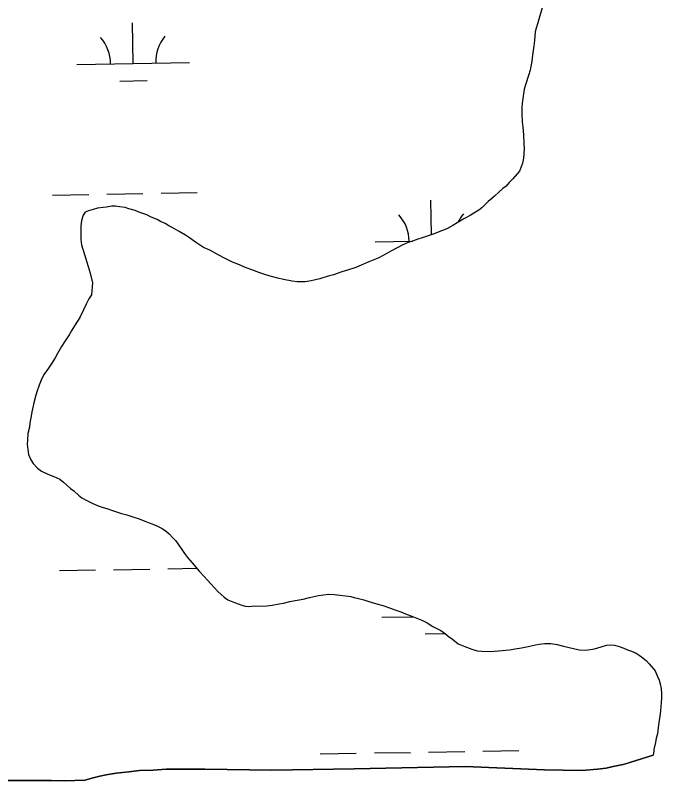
# Model space of a CAD drawing. Extents: x 3914892 to 3953151, y 242587 to 268572.
# Drawn here: x 3920777 to 3921349, y 261109 to 261793 of the extents above; entities that cross this region are included whole.
import ezdxf

# ---------------------------------------------------------------- set-up
doc = ezdxf.new("R2010")
doc.units = 0
doc.layers.add('V-TOPO-SHOR', color=7, linetype='Continuous')
doc.layers.add('V-WETL-SWMP', color=7, linetype='Continuous')

msp = doc.modelspace()

# ---------------------------------------------------------------- linework, layer by layer
at = {"layer": 'V-TOPO-SHOR'}
for points in [[(3920845.79, 261117.06), (3920851.82, 261118.64), (3920857.48, 261119.7), (3920866.14, 261121.2), (3920877.44, 261122.61), (3920886.97, 261123.56), (3920898.94, 261124.07), (3920910.4, 261124.96), (3920944.7, 261124.98), (3921004.1, 261123.89), (3921076.95, 261125.04), (3921175.32, 261127.17), (3921245.58, 261124.17), (3921278.45, 261123.53), (3921292.56, 261124.86), (3921299.98, 261125.87), (3921306.17, 261127.09), (3921315.02, 261129.11), (3921321.94, 261131.01), (3921326.56, 261132.45), (3921341.63, 261137.24)], [(3920593.54, 261112.14), (3920605.53, 261110.42), (3920616.43, 261110.09), (3920629.45, 261110.22), (3920640.34, 261109.89), (3920652.65, 261109.7), (3920663.19, 261109.56), (3920673.74, 261109.42), (3920696.82, 261110.83), (3920718.48, 261111.58), (3920733.63, 261112.53), (3920746.85, 261113.54), (3920764.83, 261114.93), (3920778.2, 261114.88), (3920792.97, 261114.79), (3920808.61, 261114.67), (3920820.39, 261114.49), (3920838.7, 261115.16), (3920840.48, 261115.64), (3920845.79, 261117.06)]]:
    msp.add_lwpolyline(points, dxfattribs=at)
at = {"layer": 'V-WETL-SWMP'}
for p, q in [((3920881.33, 261750.06), (3920880.68, 261786.06)), ((3920831.33, 261749.17), (3920931.32, 261750.96)), ((3920869.6, 261734.42), (3920893.6, 261734.85)), ((3920857.99, 261634.19), (3920889.98, 261634.77)), ((3920905.98, 261635.05), (3920937.97, 261635.63)), ((3920809.99, 261633.34), (3920841.99, 261633.91)), ((3921145.52, 261598.28), (3921144.97, 261628.9)), ((3921095.62, 261592.01), (3921128.74, 261592.6)), ((3920815.95, 261300.71), (3920847.94, 261301.29)), ((3920863.94, 261301.57), (3920895.93, 261302.15)), ((3920911.93, 261302.43), (3920937.59, 261302.89)), ((3921101.57, 261259.39), (3921129.04, 261259.88)), ((3921139.84, 261244.64), (3921157.73, 261244.96)), ((3921046.89, 261138.32), (3921078.88, 261138.89)), ((3921094.88, 261139.18), (3921126.87, 261139.75)), ((3921142.87, 261140.04), (3921174.87, 261140.61)), ((3921190.86, 261140.89), (3921222.86, 261141.47))]:
    msp.add_line(p, q, dxfattribs=at)
for points in [[(3921243.45, 261799.39), (3921241.47, 261792.24), (3921240.5, 261789.28), (3921239.53, 261786.14), (3921238.15, 261781.26), (3921237.35, 261777.94), (3921236.59, 261770.4), (3921235.92, 261765.5), (3921234.97, 261757.44), (3921234.28, 261752.01), (3921232.8, 261743.96), (3921231.43, 261739.25), (3921229.1, 261731.94), (3921227.55, 261727.24), (3921226.66, 261721.11), (3921225.76, 261714.63), (3921225.48, 261710.94), (3921225.31, 261705.49), (3921225.8, 261698.27), (3921226.19, 261693.69), (3921226.86, 261686.81), (3921227.33, 261679.05), (3921227.35, 261673.95), (3921226.76, 261666.06), (3921226.1, 261661.68), (3921223.42, 261654.55), (3921217.59, 261647.69), (3921214.15, 261644.45), (3921211.41, 261641.2), (3921208.71, 261639.17), (3921204.93, 261636.12), (3921201.13, 261632.54), (3921198.78, 261630.5), (3921195.7, 261627.6), (3921189.91, 261622.15), (3921187.21, 261620.12), (3921182.9, 261617.26), (3921179.68, 261615.42), (3921174.14, 261612.42), (3921168.23, 261608.73), (3921164.46, 261606.38), (3921158.92, 261603.56), (3921151.44, 261600.45), (3921147.89, 261599.15), (3921142.55, 261597.2), (3921137.05, 261595.6)], [(3921137.05, 261595.6), (3921133.32, 261594.31), (3921128.52, 261592.52), (3921124.79, 261591.4), (3921119.44, 261588.92), (3921115.51, 261586.93), (3921109.43, 261583.6), (3921105.31, 261581.26), (3921098.88, 261577.76), (3921094.43, 261576.14), (3921089.98, 261574.16), (3921083.21, 261571.38), (3921078.58, 261569.4), (3921070.94, 261567), (3921065.97, 261565.39), (3921058.68, 261562.79), (3921053.89, 261561.53), (3921046.44, 261559.29), (3921038.82, 261557.41), (3921033.7, 261556.69), (3921026.66, 261556.55), (3921022.1, 261557.04), (3921014.41, 261558.68), (3921009.52, 261559.88), (3921002.54, 261561.67), (3920998.01, 261563.04), (3920993.48, 261564.41), (3920986.35, 261567.09), (3920981.31, 261569), (3920973.84, 261572.21), (3920969.32, 261573.93), (3920962.05, 261577.67), (3920957.03, 261580.28), (3920949.25, 261584.74), (3920943.51, 261587.02), (3920936.62, 261591.63), (3920931.28, 261595.48), (3920927.66, 261597.88), (3920921.96, 261601.21), (3920915.73, 261604.74), (3920912.96, 261606.23), (3920909.5, 261608.1), (3920905.52, 261610.15), (3920902.58, 261611.65), (3920897.19, 261613.92), (3920893.38, 261615.79), (3920887.12, 261618.09), (3920882.94, 261619.63), (3920877.54, 261621.37), (3920874.23, 261622.35), (3920869.15, 261623.03), (3920865.66, 261623.67), (3920862.31, 261623.59), (3920857.72, 261622.85), (3920854.71, 261622.41), (3920849.59, 261621.69), (3920845.86, 261620.57), (3920841.79, 261619.46), (3920838.76, 261618.15), (3920836.93, 261615.74), (3920835.55, 261611.03), (3920835.04, 261605.77), (3920834.91, 261601.55), (3920835.04, 261594.16), (3920835.6, 261589.4), (3920838.16, 261580.88), (3920841.53, 261570.23), (3920843.29, 261564.37), (3920845.31, 261555.69), (3920844.74, 261548.5), (3920844.29, 261544.99), (3920842.07, 261541.37), (3920839.82, 261536.69), (3920837.38, 261531.66), (3920834.38, 261525.6), (3920832.53, 261522.66), (3920829.39, 261517.48), (3920827.16, 261513.68), (3920824.76, 261509.71), (3920820.52, 261503.33), (3920817.76, 261499.37), (3920814.23, 261493.14), (3920812.18, 261489.16), (3920808.85, 261483.63), (3920806.45, 261480.18), (3920802.6, 261474.85), (3920800.55, 261471.04), (3920798.08, 261464.96), (3920796.14, 261459.04), (3920794.79, 261455.04), (3920793.39, 261449.27), (3920792.39, 261445.26), (3920791.57, 261441.42), (3920790.92, 261437.57), (3920789.86, 261431.62), (3920789.4, 261427.76), (3920788.17, 261422.17), (3920787.64, 261416.21), (3920787.54, 261412.87), (3920787.92, 261407.93), (3920788.67, 261403.69)], [(3920788.67, 261403.69), (3920790.64, 261398.88), (3920792.64, 261395.48), (3920796.57, 261391.49), (3920800.01, 261388.93), (3920805.9, 261386.11), (3920810.95, 261384.2), (3920816.32, 261381.75), (3920819.58, 261379.02), (3920825.75, 261373.55), (3920828.67, 261371.36), (3920832.96, 261367.71), (3920835.88, 261365.33), (3920839.68, 261363.11), (3920842.62, 261361.61), (3920845.57, 261360.29), (3920850.43, 261358.21), (3920853.74, 261357.06), (3920858.97, 261355.49), (3920862.28, 261354.34), (3920867.49, 261352.42), (3920870.98, 261351.44), (3920875.69, 261350.06), (3920881.79, 261348.12), (3920885.61, 261346.77), (3920892.4, 261344.28), (3920895.53, 261343.13), (3920898.83, 261341.8), (3920902.13, 261340.3), (3920906.98, 261338.04), (3920910.77, 261335.29), (3920913.17, 261333.28), (3920916.58, 261329.66), (3920918.96, 261327.13), (3920921.66, 261323.35), (3920923.68, 261320.3), (3920926.71, 261315.81), (3920929.42, 261312.39), (3920933.5, 261307.52), (3920936.73, 261303.9), (3920939.79, 261300.29), (3920944.22, 261295.59), (3920946.94, 261292.69), (3920950.52, 261288.71), (3920952.89, 261285.83), (3920956.3, 261282.21), (3920961.78, 261277.29), (3920965.22, 261274.9), (3920970.95, 261272.45), (3920977.39, 261270.14), (3920980.35, 261269.17), (3920983.69, 261268.9), (3920988.98, 261269.44), (3920995.13, 261269.25), (3920999.71, 261269.47), (3921004.47, 261270.03), (3921010.66, 261271.25), (3921014.38, 261272.01), (3921020.04, 261273.25), (3921024.65, 261274.17), (3921031.9, 261275.53), (3921037.39, 261276.77), (3921045.53, 261278.64), (3921054.19, 261279.78), (3921059.46, 261279.62), (3921074, 261277.78), (3921076.96, 261276.98), (3921080.8, 261275.99), (3921085.52, 261274.79), (3921089.87, 261273.43), (3921093.01, 261272.46), (3921098.06, 261270.9), (3921102.25, 261269.71), (3921109.03, 261267.4), (3921113.04, 261266.05), (3921118.43, 261264.13), (3921122.43, 261262.42), (3921129.38, 261259.75), (3921133.9, 261258.03), (3921136.85, 261256.71), (3921141.53, 261254.46), (3921146.71, 261251.31), (3921149.48, 261249.65), (3921153.63, 261247.59), (3921157.95, 261244.82), (3921160.34, 261242.64), (3921164.13, 261239.88), (3921169.11, 261235.86), (3921175.02, 261233.58), (3921181.28, 261231.1), (3921185.8, 261229.56), (3921190.01, 261229.25), (3921197.75, 261229.2), (3921204.8, 261229.69), (3921211.33, 261230.37), (3921214.5, 261230.63), (3921219.45, 261231.36), (3921225.11, 261232.42), (3921228.11, 261232.85), (3921232.53, 261233.77), (3921237.49, 261234.86)], [(3921237.49, 261234.86), (3921240.85, 261235.46), (3921245.45, 261236.2), (3921251.07, 261236.03), (3921256.68, 261235.33), (3921262.44, 261233.93), (3921266.27, 261232.93), (3921272.21, 261231.52), (3921276.58, 261230.51), (3921281.49, 261230.19), (3921286.08, 261230.75), (3921289.79, 261231.34), (3921295.65, 261233.1), (3921300.45, 261234.71), (3921304.32, 261234.95), (3921307.48, 261234.68), (3921311.49, 261233.5), (3921315.67, 261232.15), (3921318.97, 261230.64), (3921322.62, 261229.3), (3921326.79, 261227.59), (3921329.37, 261225.75), (3921332.47, 261223.55), (3921335.73, 261220.81), (3921338.29, 261218.1), (3921343.53, 261211.9), (3921345.48, 261207.05), (3921347.03, 261203.7), (3921347.83, 261200.34), (3921348.64, 261196.22), (3921349.09, 261191.35), (3921349.14, 261187.6), (3921348.82, 261183.85), (3921348.5, 261180.47), (3921348.18, 261176.34), (3921347.5, 261171.83), (3921346.83, 261166.19), (3921346.15, 261161.31), (3921345.48, 261156.05), (3921344.41, 261152.28), (3921343.72, 261148.52), (3921342.31, 261142.12), (3921342.18, 261141.21), (3921341.63, 261137.24), (3921326.56, 261132.45), (3921321.94, 261131.01), (3921319.31, 261130.28), (3921315.02, 261129.11), (3921306.17, 261127.09), (3921299.98, 261125.87), (3921292.56, 261124.86), (3921278.45, 261123.53), (3921245.58, 261124.17), (3921175.33, 261127.17), (3921076.95, 261125.03), (3921004.11, 261123.89), (3920944.7, 261124.98), (3920910.4, 261124.96), (3920898.94, 261124.07), (3920886.97, 261123.56), (3920877.44, 261122.61), (3920866.14, 261121.2), (3920857.48, 261119.7), (3920851.82, 261118.64), (3920845.79, 261117.06), (3920840.48, 261115.64), (3920838.7, 261115.16), (3920820.39, 261114.49), (3920808.61, 261114.67), (3920792.97, 261114.79), (3920778.2, 261114.88), (3920764.83, 261114.93)]]:
    msp.add_lwpolyline(points, dxfattribs=at)
for centre, start, end in [((3920826.08, 261749.55), 0.25318, 41.79684), ((3920936.55, 261751.53), 140.25318, 181.79684), ((3921090.37, 261592.39), 0.25318, 41.79684), ((3921200.84, 261594.37), 140.25318, 155.27965)]:
    msp.add_arc(centre, 35.25, start, end, dxfattribs=at)

doc.saveas('drawing.dxf')
